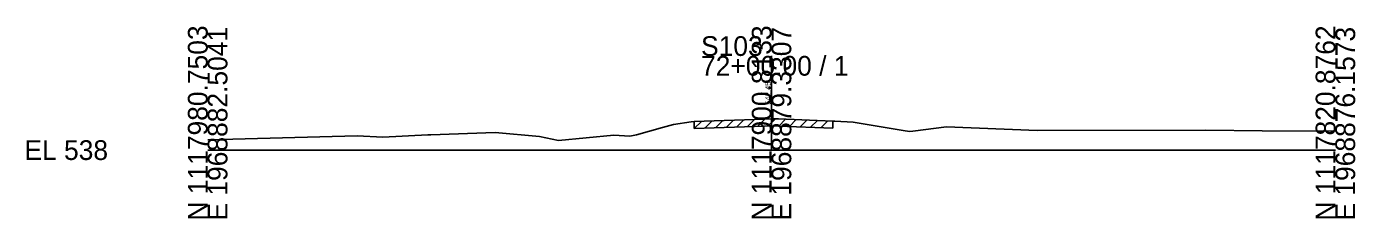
# Model space of a CAD drawing. Extents: x -26 to 163, y -10 to 45020.
# Drawn here: x -25.7 to 162.8, y 30990.3 to 31017.5 of the extents above; entities that cross this region are included whole.
import ezdxf

# ---------------------------------------------------------------- set-up
doc = ezdxf.new("R2010")
doc.units = 0
for name, color, linetype in [('RD_GPK_XS_Cell', 7, 'Continuous'), ('RD_XS_ExGround', 7, 'Continuous'), ('RD_XS_ExPaveRet', 7, 'Continuous'), ('RD_XS_TX_Elev_EX', 7, 'Continuous')]:
    doc.layers.add(name, color=color, linetype=linetype)

msp = doc.modelspace()

# ---------------------------------------------------------------- linework, layer by layer
at = {"layer": 'RD_GPK_XS_Cell'}
for p, q in [((80, 31000), (80, 31013.36)), ((0, 31000), (80, 31000)), ((80, 31000), (160, 31000))]:
    msp.add_line(p, q, dxfattribs=at)
at = {"layer": 'RD_XS_ExGround'}
for p, q in [((69.04, 31004.05), (78.98, 31004.41)), ((78.98, 31004.41), (80.11, 31004.45)), ((80.11, 31004.45), (80.97, 31004.42)), ((80.97, 31004.42), (88.68, 31004.12)), ((31.64, 31002.19), (40.81, 31002.5)), ((40.81, 31002.5), (47.07, 31001.92)), ((60.82, 31002.17), (64.54, 31003.2)), ((64.54, 31003.2), (66.07, 31003.62)), ((66.07, 31003.62), (68.61, 31003.99)), ((68.61, 31003.99), (69.04, 31004.05)), ((88.68, 31004.12), (88.98, 31004.11)), ((88.98, 31004.11), (91.57, 31003.95)), ((91.57, 31003.95), (98.95, 31002.75)), ((98.95, 31002.75), (99.63, 31002.63)), ((99.63, 31002.63), (100.04, 31002.69)), ((100.04, 31002.69), (104.84, 31003.3)), ((104.84, 31003.3), (117.69, 31002.78)), ((117.69, 31002.78), (141.63, 31002.83)), ((141.63, 31002.83), (149.6, 31002.73)), ((149.6, 31002.73), (160, 31002.69)), ((0, 31001.44), (21.21, 31002.03)), ((21.21, 31002.03), (24.86, 31001.84)), ((24.86, 31001.84), (31.25, 31002.17)), ((31.25, 31002.17), (31.64, 31002.19)), ((47.07, 31001.92), (49.76, 31001.37)), ((49.76, 31001.37), (57.64, 31002.1)), ((57.64, 31002.1), (59.9, 31001.96)), ((59.9, 31001.96), (60.82, 31002.17))]:
    msp.add_line(p, q, dxfattribs=at)
at = {"layer": 'RD_XS_ExPaveRet'}
for p, q in [((72.04, 31003.16), (73.08, 31004.2)), ((73.54, 31003.21), (74.58, 31004.25)), ((75.04, 31003.27), (76.08, 31004.31)), ((76.54, 31003.32), (77.58, 31004.36)), ((78.04, 31003.38), (79.08, 31004.42)), ((79.54, 31003.43), (80.54, 31004.44)), ((81.04, 31003.42), (82, 31004.38)), ((82.54, 31003.36), (83.5, 31004.32)), ((84.04, 31003.3), (85, 31004.27)), ((85.54, 31003.24), (86.5, 31004.21)), ((69.04, 31003.05), (70.08, 31004.08)), ((69.04, 31003.05), (69.04, 31004.05)), ((69.04, 31003.05), (78.98, 31003.41)), ((70.54, 31003.1), (71.58, 31004.14)), ((78.98, 31003.41), (80.11, 31003.45)), ((80.11, 31003.45), (80.97, 31003.42)), ((80.97, 31003.42), (88.68, 31003.12)), ((87.04, 31003.19), (88, 31004.15)), ((88.68, 31004.12), (88.68, 31003.12))]:
    msp.add_line(p, q, dxfattribs=at)

# ---------------------------------------------------------------- texts
at = {"layer": 'RD_GPK_XS_Cell'}
for s, p in [('N 1117980.7503', (0, 30990)), ('N 1117900.8133', (80, 30990)), ('N 1117820.8762', (160, 30990)), ('E 1968882.5041', (2.8, 30990)), ('E 1968879.3307', (82.8, 30990)), ('E 1968876.1573', (162.8, 30990))]:
    msp.add_text(s, height=2.8, rotation=90, dxfattribs=at).set_placement(p)
for s, p in [('S103', (70, 31013.36)), ('72+00.00 / 1', (70, 31010.56)), ('EL 538', (-26, 30998.6))]:
    msp.add_text(s, height=2.8, dxfattribs=at).set_placement(p)
at = {"layer": 'RD_XS_TX_Elev_EX'}
msp.add_text('542.45', height=0.8, rotation=90, dxfattribs=at).set_placement((79.9, 31006.45))

doc.saveas('drawing.dxf')
